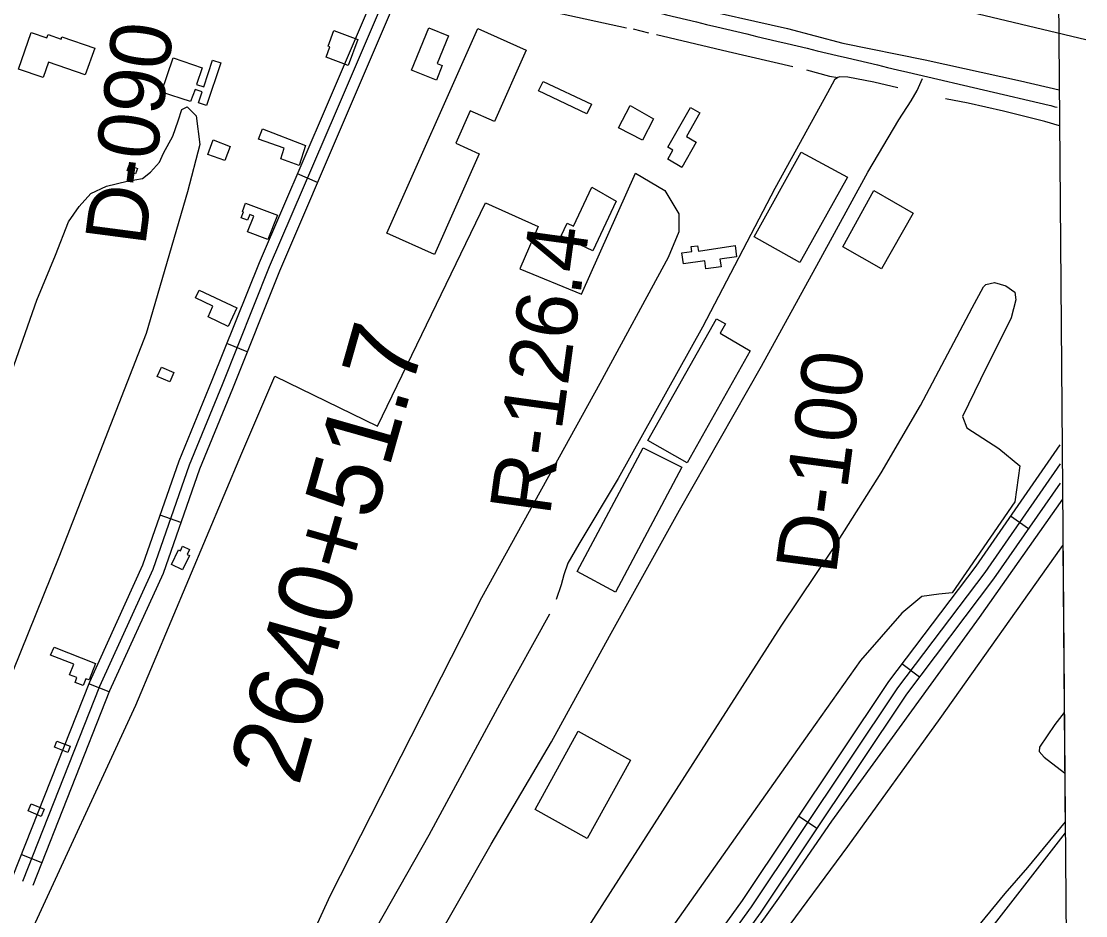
# Model space of a CAD drawing. Extents: x 3535183 to 3573198, y 534952 to 560562.
# Drawn here: x 3569603 to 3571053, y 541468 to 542685 of the extents above; entities that cross this region are included whole.
import ezdxf

# ---------------------------------------------------------------- set-up
doc = ezdxf.new("R2010")
doc.units = 0
for name, color, linetype in [('V-BLDG-OTLN', 7, 'Continuous'), ('V-GRID-FRAM', 7, 'Continuous'), ('V-LEVE-TOET', 7, 'Continuous'), ('V-RIVR-RANG-IDEN', 7, 'Continuous'), ('V-ROAD-CNTR', 7, 'Continuous'), ('V-SITE-VEGE', 7, 'Continuous'), ('V-SURV-IDEN', 7, 'Continuous'), ('V-SURV-LINE', 7, 'Continuous'), ('V-TOPO-SHOR', 7, 'Continuous')]:
    doc.layers.add(name, color=color, linetype=linetype)

msp = doc.modelspace()

# ---------------------------------------------------------------- linework, layer by layer
at = {"layer": 'V-BLDG-OTLN'}
for points in [[(3569690.5, 542612.5), (3569640.6, 542629.6), (3569633.4, 542608.6), (3569599.8, 542620.1), (3569616.9, 542670), (3569638.4, 542662.6), (3569639.9, 542667.1), (3569657.8, 542661), (3569658.8, 542663.9), (3569703.4, 542648.7)], [(3570061.7, 542660.4), (3570048.7, 542625.3), (3570018.6, 542636.4), (3570023.8, 542650.3), (3570021.2, 542651.3), (3570029.2, 542672.8)], [(3570101.3, 542396.9), (3570225.2, 542675.3), (3570290.9, 542646), (3570247.7, 542548.9), (3570214.8, 542563.6), (3570195.2, 542519.3), (3570227.2, 542505), (3570166.1, 542367.6)], [(3570168.7, 542604.9), (3570134.9, 542618.7), (3570158.6, 542676.5), (3570185.2, 542665.5), (3570169.9, 542627.9), (3570176.6, 542625.3)], [(3569794.3, 542588.8), (3569810.1, 542635.3), (3569849.8, 542621.8), (3569842.2, 542599.3), (3569851.9, 542596), (3569863.9, 542632.4), (3569875, 542628.8), (3569855.7, 542570.6), (3569844.9, 542574.2), (3569849.9, 542589.3), (3569840.3, 542592.5), (3569833.8, 542576.2)], [(3570314.4, 542603.5), (3570379.9, 542572.3), (3570373.7, 542559.3), (3570308, 542590.6)], [(3570464.6, 542552.3), (3570449.5, 542523.3), (3570416.8, 542540.3), (3570432.7, 542570.8)], [(3570483.8, 542513.9), (3570514.7, 542568.1), (3570527.7, 542560.7), (3570509.3, 542528.3), (3570522.6, 542520.7), (3570503.1, 542486.4), (3570483.8, 542497.4), (3570490.9, 542509.9)], [(3569956.9, 542498), (3569961.4, 542512.4), (3569926.7, 542524.9), (3569931.8, 542539), (3569990.7, 542516.4), (3569981.7, 542489.1)], [(3569864.8, 542524), (3569888.1, 542514.7), (3569880.5, 542495.9), (3569857.7, 542503.9)], [(3570728.5, 542473), (3570663.8, 542357), (3570601.4, 542391.8), (3570665.7, 542507)], [(3569759.2, 542477.7), (3569747.5, 542482.1), (3569750.2, 542489.2), (3569761.6, 542484.9)], [(3570413.7, 542440.5), (3570381.7, 542372.9), (3570338.8, 542393.2), (3570346.9, 542410.4), (3570355.5, 542406.4), (3570380.5, 542459.4)], [(3570764.6, 542454.8), (3570818.2, 542424.2), (3570774.9, 542348.1), (3570722.2, 542378.1)], [(3569952.2, 542421.4), (3569939.3, 542388), (3569911.7, 542398.7), (3569920, 542420.2), (3569914.6, 542422.2), (3569911.6, 542414.4), (3569903.1, 542417.8), (3569906.2, 542425.8), (3569904.5, 542426.4), (3569909, 542437.9)], [(3570577.6, 542364.8), (3570554.9, 542361.6), (3570556.4, 542351.2), (3570535.8, 542348.1), (3570534.2, 542359.3), (3570505.3, 542355), (3570503.1, 542369.9), (3570516.6, 542371.9), (3570515.6, 542378.5), (3570524.5, 542379.8), (3570525.6, 542372.5), (3570575.7, 542380)], [(3569897.1, 542295.2), (3569885.1, 542270), (3569857.8, 542283.1), (3569864.5, 542297.3), (3569840.7, 542308.6), (3569845.7, 542319.1)], [(3570596.3, 542236.6), (3570510.3, 542084.1), (3570456.5, 542114.5), (3570550.1, 542280.4), (3570562.6, 542273.3), (3570555.2, 542260.7)], [(3569794.4, 542214.3), (3569811.3, 542207.2), (3569805.9, 542194.4), (3569788.4, 542201.8)], [(3570503.2, 542078.1), (3570412.6, 541908.3), (3570360.3, 541936.2), (3570450.3, 542104.8)], [(3569807.9, 541945.6), (3569817.4, 541965.7), (3569820.1, 541964.5), (3569823, 541970.7), (3569832.5, 541966.2), (3569829.4, 541959.6), (3569832.4, 541958.2), (3569823.1, 541938.5)], [(3569648.3, 541833.1), (3569704.7, 541811.2), (3569695.8, 541788.6), (3569691.3, 541790.3), (3569687.7, 541780.9), (3569676.6, 541785.3), (3569679.2, 541792), (3569669.3, 541795.8), (3569675, 541810.2), (3569643.1, 541822.6)], [(3570303.3, 541612.3), (3570361.9, 541718.9), (3570433.2, 541679.4), (3570373.9, 541572.6)], [(3569666.9, 541689.9), (3569648.5, 541697.2), (3569651.7, 541705.5), (3569670.2, 541698.3)], [(3569630.6, 541602.9), (3569612.8, 541610.5), (3569616.9, 541620.1), (3569634.5, 541612.6)]]:
    msp.add_lwpolyline(points, close=True, dxfattribs=at)
at = {"layer": 'V-GRID-FRAM'}
msp.add_lwpolyline([(3539245.8, 558535.3), (3570887.5, 558774.6), (3571033, 540592.1), (3539375.4, 540352.7), (3539245.8, 558535.3)], dxfattribs=at)
at = {"layer": 'V-LEVE-TOET'}
for points in [[(3569577.7, 542817), (3569632.6, 542814.7), (3569756.2, 542803.9), (3569962.5, 542787), (3570084.3, 542777.9), (3570222.8, 542770.4), (3570269.7, 542765.5), (3570292.4, 542762.7), (3570330.6, 542754.4), (3570390.5, 542736.4), (3570509.6, 542706.5), (3570646.9, 542675.4), (3570722.5, 542655.5)], [(3570722.5, 542655.5), (3570834.3, 542632.8), (3570964.3, 542604.2), (3571017, 542591.9)]]:
    msp.add_lwpolyline(points, dxfattribs=at)
at = {"layer": 'V-ROAD-CNTR'}
for p, q in [((3570007, 542465.9), (3569979.4, 542477.7)), ((3569911.2, 542235.4), (3569883.3, 542246.5)), ((3569820.8, 542003.1), (3569792.5, 542013)), ((3570975.1, 541994.4), (3570950.5, 542011.5)), ((3570826.6, 541792.6), (3570802.7, 541810.7)), ((3569723.3, 541772.5), (3569695.4, 541783.5)), ((3570686.8, 541586.4), (3570661.9, 541603.1)), ((3569631.4, 541539.9), (3569603.5, 541551))]:
    msp.add_line(p, q, dxfattribs=at)
for points in [[(3570097.5, 542753.5), (3570018.5, 542568.7), (3569927.3, 542356.6), (3569863.1, 542196.1), (3569818.2, 542086.4), (3569768.6, 541944.7), (3569696.2, 541785.5), (3569591.2, 541519.8)], [(3570111.3, 542747.6), (3570032.3, 542562.8), (3569941.2, 542350.8), (3569877, 542190.4), (3569832.2, 542081), (3569782.6, 541939.1), (3569710, 541779.7), (3569605.2, 541514.3)], [(3570125.1, 542741.7), (3570046.1, 542556.9), (3569955.1, 542345.1), (3569890.9, 542184.8), (3569846.3, 542075.7), (3569796.5, 541933.5), (3569723.8, 541773.8), (3569619.1, 541508.8)], [(3570756.2, 542479.9), (3570798.4, 542551.1), (3570815.3, 542577.1), (3570823.5, 542591.2), (3570830.7, 542607.4)], [(3570824.3, 542612.9), (3571003.2, 542570.9)], [(3569823.3, 540806), (3569950.2, 541031.2), (3570052.3, 541209.7), (3570160.7, 541420.3), (3570243.2, 541565), (3570325.7, 541704.4), (3570404.7, 541848.3), (3570499.7, 542019.8), (3570611.5, 542215.6), (3570689.6, 542357.7), (3570756.2, 542479.9)], [(3571018, 542108.7), (3570903.3, 541943.7), (3570784.6, 541786.7), (3570585.3, 541488.5), (3570362.6, 541180.4), (3570317.6, 541119.9), (3570189.1, 540928.5), (3569976.8, 540639.1), (3569942.9, 540587.1)], [(3571018.2, 542082.7), (3570915.5, 541934.9), (3570796.8, 541778), (3570597.6, 541479.9), (3570374.7, 541171.5), (3570329.9, 541111.2), (3570201.3, 540919.8), (3569989.1, 540630.6), (3569960.9, 540587.3)], [(3571018.4, 542056.7), (3570927.6, 541926.1), (3570809, 541769.3), (3570609.9, 541471.3), (3570386.8, 541162.6), (3570342.1, 541102.5), (3570213.6, 540911.2), (3570001.5, 540622), (3569978.9, 540587.4)]]:
    msp.add_lwpolyline(points, dxfattribs=at)
for centre, radius, start, end in [((3591621.8, 630923.8), 90726.8, 256.463771, 256.748152), ((3570609.3, 541103.9), 1518.9, 74.5331, 74.9696)]:
    msp.add_arc(centre, radius, start, end, dxfattribs=at)
at = {"layer": 'V-SITE-VEGE'}
for p, q in [((3569816.9, 542549.7), (3569822.3, 542565.4)), ((3569822.3, 542565.4), (3569829.4, 542568.9)), ((3569829.4, 542568.9), (3569841.6, 542556.4)), ((3569809.7, 542528.7), (3569816.9, 542549.7)), ((3569841.6, 542556.4), (3569846.4, 542517.7)), ((3569797.1, 542505.9), (3569809.7, 542528.7)), ((3569791.7, 542493.7), (3569797.1, 542505.9)), ((3569846.4, 542517.7), (3569830, 542452.9)), ((3569779.3, 542479.8), (3569791.7, 542493.7)), ((3569768.7, 542471.1), (3569779.3, 542479.8)), ((3570366.2, 542313.9), (3570439.9, 542478.3)), ((3570439.9, 542478.3), (3570480.1, 542455)), ((3569698.2, 542450.7), (3569719.4, 542461)), ((3569719.4, 542461), (3569747.5, 542467.8)), ((3569747.5, 542467.8), (3569768.7, 542471.1)), ((3569682.2, 542433.3), (3569698.2, 542450.7)), ((3569830, 542452.9), (3569773.5, 542260.2)), ((3570480.1, 542455), (3570499.1, 542423.2)), ((3569667.9, 542412.4), (3569682.2, 542433.3)), ((3570088.5, 542134), (3570235.7, 542438.2)), ((3570235.7, 542438.2), (3570307.4, 542405.9)), ((3570499.1, 542423.2), (3570498.9, 542398.6)), ((3569649.9, 542366.9), (3569667.9, 542412.4)), ((3570307.4, 542405.9), (3570282.2, 542348.1)), ((3570498.9, 542398.6), (3570484.5, 542363.6)), ((3569624.6, 542305.6), (3569649.9, 542366.9)), ((3570484.5, 542363.6), (3570391.3, 542192.4)), ((3570282.2, 542348.1), (3570366.2, 542313.9)), ((3570898.4, 542295.3), (3570913.9, 542323.9)), ((3570913.9, 542323.9), (3570916.9, 542327)), ((3570916.9, 542327), (3570928.7, 542329.7)), ((3570928.7, 542329.7), (3570944.5, 542325)), ((3570944.5, 542325), (3570956.4, 542316.4)), ((3570956.4, 542316.4), (3570957.8, 542305.9)), ((3569581.2, 542181.3), (3569624.6, 542305.6)), ((3570957.8, 542305.9), (3570951.5, 542281.8)), ((3570828.2, 542162.1), (3570898.4, 542295.3)), ((3570951.5, 542281.8), (3570909.7, 542197.8)), ((3569773.5, 542260.2), (3569654.5, 541955.7)), ((3569903.7, 542097.2), (3569948.7, 542202.2)), ((3569948.7, 542202.2), (3570088.5, 542134)), ((3570391.3, 542192.4), (3570230.2, 541900.6)), ((3570909.7, 542197.8), (3570885.2, 542147.3)), ((3570774.7, 542070.6), (3570828.2, 542162.1)), ((3570885.2, 542147.3), (3570891.1, 542132)), ((3570891.1, 542132), (3570934.6, 542103.5)), ((3570934.6, 542103.5), (3570963.3, 542080.1)), ((3569759.6, 541754.3), (3569903.7, 542097.2)), ((3570710.4, 541969.4), (3570774.7, 542070.6)), ((3570963.3, 542080.1), (3570956.7, 542031.1)), ((3570956.7, 542031.1), (3570871.1, 541907.3)), ((3570638.3, 541862), (3570710.4, 541969.4)), ((3570854.7, 541736.1), (3571019.8, 541968.6)), ((3571019.8, 541968.6), (3571021.9, 541971.8)), ((3571021.9, 541971.8), (3571025.1, 541580.3)), ((3569654.5, 541955.7), (3569463.4, 541483.2)), ((3570230.2, 541900.6), (3570024, 541495)), ((3570830, 541902.2), (3570802.7, 541879.6)), ((3570853.2, 541905.4), (3570830, 541902.2)), ((3570871.1, 541907.3), (3570853.2, 541905.4)), ((3570802.7, 541879.6), (3570746.3, 541815.2)), ((3570243.4, 541245.7), (3570638.3, 541862)), ((3570746.3, 541815.2), (3570676.7, 541717)), ((3569572.7, 541350.3), (3569759.6, 541754.3)), ((3570729.3, 541561.7), (3570854.7, 541736.1)), ((3570676.7, 541717), (3570331.8, 541228.9)), ((3571025.1, 541580.3), (3570925.4, 541452.2)), ((3570619.7, 541414.6), (3570729.3, 541561.7)), ((3570024, 541495), (3569932.4, 541295.7))]:
    msp.add_line(p, q, dxfattribs=at)
at = {"layer": 'V-SURV-LINE'}
msp.add_lwpolyline([(3571053.1, 542659.9), (3570305.2, 542838.7)], dxfattribs=at)
at = {"layer": 'V-TOPO-SHOR'}
for p, q in [((3570329.8, 542697.9), (3570427.6, 542676.4)), ((3570436.7, 542675), (3570457.6, 542669.6)), ((3570672.7, 542619), (3570704, 542610.4)), ((3570704, 542610.4), (3570715.3, 542608.9))]:
    msp.add_line(p, q, dxfattribs=at)
for points in [[(3570468.5, 542667.3), (3570566.2, 542644.1), (3570654.1, 542623.6)], [(3570797.3, 542594.7), (3570764.4, 542602.3), (3570740.7, 542606.9), (3570728.9, 542609), (3570718.4, 542609.8), (3570715.3, 542608.9), (3570711, 542605.4), (3570701.5, 542587.8)], [(3570701.5, 542587.8), (3570629.9, 542457.8), (3570531.2, 542268.9), (3570416.1, 542062.7)], [(3571017.4, 542542.9), (3570997.6, 542548.7), (3570941.2, 542563), (3570893.1, 542574), (3570862.2, 542579.5)], [(3570416.1, 542062.7), (3570362.9, 541973.5), (3570347.8, 541947.5), (3570342.5, 541931.9), (3570338.8, 541918), (3570331.7, 541898)], [(3571021.4, 542034.9), (3570908, 541873.6), (3570706.7, 541596.2)], [(3570322.7, 541878), (3570257.9, 541761.1), (3570158.5, 541577.4), (3570035.1, 541359.9), (3569923.3, 541154.6), (3569800.8, 540939.7), (3569735.8, 540834)], [(3571023.7, 541744.4), (3571011.1, 541728.2), (3570990, 541697), (3570989.6, 541691.3), (3570996.6, 541683.5), (3571024.4, 541662.1)], [(3570706.7, 541596.2), (3570634.9, 541491.5), (3570556.9, 541383.3), (3570454.4, 541235), (3570376.7, 541118.5), (3570318.3, 541033.5)], [(3571024.9, 541595.7), (3570973.9, 541533.2), (3570942.7, 541497.9), (3570856.9, 541393.4), (3570761.3, 541265.2), (3570686.5, 541169.6)]]:
    msp.add_lwpolyline(points, dxfattribs=at)

# ---------------------------------------------------------------- texts
at = {"layer": 'V-RIVR-RANG-IDEN'}
for s, rotation, p in [('D-090', 82.5653, (3569772.1, 542377.8)), ('R-126.4', 82.1593, (3570323.2, 542010.6)), ('D-100', 82.4833, (3570712.8, 541930.7))]:
    msp.add_text(s, height=83, rotation=rotation, dxfattribs=at).set_placement(p)
at = {"layer": 'V-SURV-IDEN'}
msp.add_text('2640+51.7', height=100, rotation=74.151, dxfattribs=at).set_placement((3569981.2, 541642.6))

doc.saveas('drawing.dxf')
